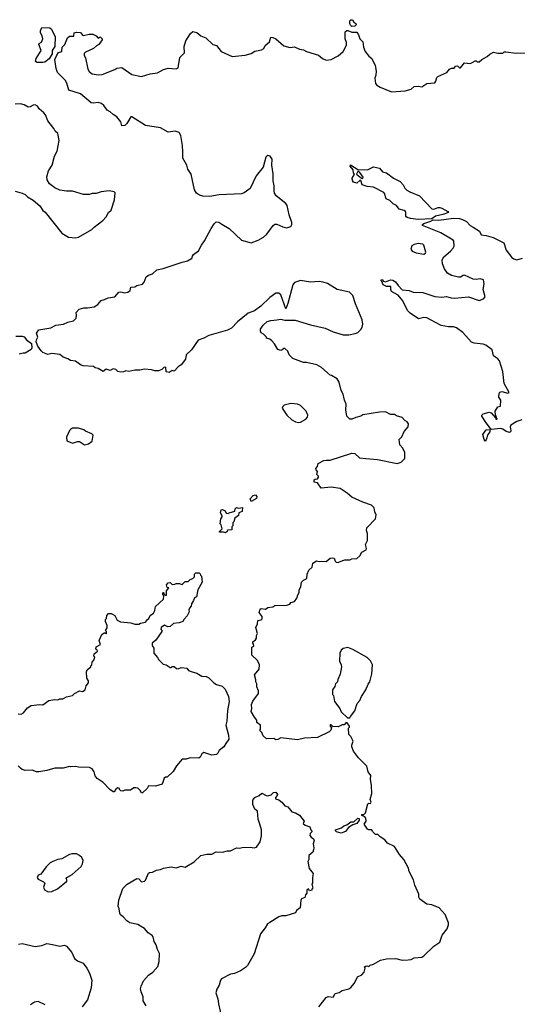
# Model space of a CAD drawing. Extents: x 2087054 to 2277909, y 548907 to 753496.
# Tile 325 of 444: x 2205289 to 2210331, y 688020 to 697988. Entities that reach past the tile are written whole.
import ezdxf

# ---------------------------------------------------------------- set-up
doc = ezdxf.new("R2010")
doc.units = 0

msp = doc.modelspace()

# ---------------------------------------------------------------- linework, layer by layer
at = {"layer": '0CON20XD'}
for points in [[(2208655, 697920), (2208641.7, 697931.7), (2208633.8, 697945), (2208633.3, 697975), (2208645, 697987.5), (2208660, 697985), (2208673.6, 697963.6), (2208695, 697950), (2208697.5, 697935), (2208685, 697923.3), (2208655, 697920)], [(2205465, 697552.5), (2205450, 697565), (2205457.5, 697595), (2205506.2, 697675), (2205482.5, 697735), (2205487.5, 697745), (2205510.7, 697759.3), (2205523.3, 697795), (2205516.7, 697825), (2205500, 697855), (2205500, 697875), (2205515, 697910), (2205595, 697906.2), (2205610.7, 697890.7), (2205648, 697815), (2205644.2, 697715), (2205620, 697675), (2205617.8, 697642.2), (2205587.6, 697592.4), (2205545, 697559.2), (2205525, 697554), (2205465, 697552.5)], [(2208537.7, 692502.3), (2208585, 692520), (2208635, 692520), (2208655, 692530), (2208705, 692532.5), (2208735, 692560), (2208754.1, 692595.9), (2208798.8, 692621.2), (2208803.3, 692635), (2208791.2, 692675), (2208813.9, 692716.1), (2208813.3, 692785), (2208803.8, 692815), (2208806.1, 692843.9), (2208892.5, 692935), (2208902.5, 692975), (2208886.1, 693006.1), (2208879.2, 693045), (2208855, 693072.5), (2208765, 693104.4), (2208653.3, 693155), (2208606.7, 693195), (2208535, 693240), (2208445, 693253.8), (2208343.3, 693245), (2208305, 693300), (2208272.5, 693305), (2208271.7, 693328.3), (2208283, 693337), (2208305, 693340), (2208317.5, 693355), (2208317, 693367), (2208300, 693385), (2208307.5, 693415), (2208291.7, 693431.7), (2208290, 693445), (2208307, 693463), (2208312.5, 693495), (2208370, 693525), (2208395, 693530), (2208435, 693527.5), (2208655, 693600), (2208685, 693596.2), (2208732.7, 693552.7), (2208796, 693544), (2208915, 693534.3), (2209115, 693496.2), (2209155, 693507.5), (2209192.5, 693545), (2209191.2, 693605), (2209170.5, 693650.5), (2209140, 693685), (2209133.6, 693736.4), (2209162.5, 693765), (2209185, 693820), (2209223.6, 693866.4), (2209228.8, 693895), (2209215, 693916.7), (2209190.7, 693930.7), (2209165, 693960), (2209105.9, 693975.9), (2209085, 693990), (2209045, 693992), (2208995, 694016.7), (2208935, 694014), (2208765, 693986.2), (2208745, 693973.8), (2208695, 693962), (2208655, 693943.8), (2208635, 693943.3), (2208604, 693975), (2208592.3, 694037.7), (2208596.7, 694095), (2208578.8, 694135), (2208566.2, 694195), (2208546.2, 694235), (2208527.3, 694317.3), (2208505, 694353.3), (2208450, 694385), (2208435, 694390), (2208346.4, 694466.4), (2208300, 694495), (2208196.4, 694516.4), (2208165, 694517.5), (2208055, 694557.5), (2208020, 694595), (2208005, 694632.5), (2207975, 694657.5), (2207965, 694660), (2207950, 694645), (2207935, 694640), (2207905, 694650), (2207872.5, 694705), (2207845, 694737.5), (2207825, 694752.5), (2207790, 694765), (2207790, 694775), (2207760, 694805), (2207737, 694817), (2207727.5, 694835), (2207730, 694855), (2207755, 694896.7), (2207795, 694932), (2207835, 694944), (2207895, 694947.5), (2207935, 694957.5), (2207975, 694944.2), (2208080, 694945), (2208235, 694898.8), (2208385, 694866), (2208465, 694828.8), (2208565, 694798.8), (2208625, 694798.8), (2208689.3, 694810.7), (2208715, 694822.5), (2208745, 694850), (2208759.2, 694875), (2208764.2, 694905), (2208757.6, 694947.6), (2208690.3, 695109.7), (2208666, 695195), (2208629.1, 695229.1), (2208505, 695257.5), (2208407.4, 695317.4), (2208365, 695329.4), (2208325, 695336.7), (2208235, 695330), (2208135, 695347.1), (2208075, 695325.8), (2208057.1, 695305), (2208007, 695113), (2207985, 695060), (2207935, 695203.3), (2207915, 695220), (2207885, 695220), (2207825, 695176.2), (2207733, 695087), (2207668.3, 695041.7), (2207605, 695016.2), (2207495, 694930), (2207435, 694866), (2207394.4, 694845.6), (2207205, 694790), (2207155, 694763.8), (2207096.4, 694743.6), (2207028.8, 694645), (2206976.7, 694595), (2206967.7, 694552.3), (2206925, 694492.5), (2206895, 694472.5), (2206855, 694430), (2206833, 694437), (2206805, 694417.5), (2206773.6, 694423.6), (2206770, 694465), (2206765, 694470), (2206750, 694465), (2206730, 694445), (2206695, 694432.5), (2206657, 694433), (2206625, 694443.3), (2206555, 694451.2), (2206505, 694440), (2206455, 694440), (2206395, 694426.7), (2206365, 694432.5), (2206341.7, 694421.7), (2206315, 694420), (2206285, 694427.5), (2206265, 694447.5), (2206235, 694452.5), (2206205, 694437.5), (2206165, 694450), (2206135, 694427.5), (2206085, 694457.5), (2206055, 694462.5), (2206036.4, 694476.4), (2205932.7, 694482.7), (2205904.3, 694494.3), (2205855, 694530), (2205805, 694537.5), (2205775.9, 694555.9), (2205730.5, 694570.5), (2205695, 694598.8), (2205615, 694606.7), (2205575, 694597.5), (2205525, 694620), (2205506.7, 694635), (2205473, 694683), (2205456.2, 694725), (2205458.8, 694745), (2205473.3, 694775), (2205460, 694815), (2205485, 694846.7), (2205605, 694868), (2205654.2, 694895.8), (2205735, 694904), (2205775.9, 694924.1), (2205835, 694938.8), (2205861.2, 694965), (2205866.7, 694995), (2205860, 695025), (2205891.7, 695058.3), (2205938.3, 695071.7), (2205975, 695070), (2206045, 695082), (2206081.2, 695105), (2206115, 695146.2), (2206150, 695155), (2206185, 695172.5), (2206255, 695183.3), (2206295, 695227.5), (2206315, 695233.3), (2206355, 695223.3), (2206385, 695227.5), (2206410, 695245), (2206415, 695280), (2206455, 695282.5), (2206475, 695297.5), (2206535, 695310), (2206549.5, 695330.5), (2206570, 695385), (2206595, 695402.5), (2206633.6, 695416.4), (2206677.5, 695455), (2206742, 695468), (2206937.1, 695532.9), (2206990, 695545), (2207021.7, 695568.3), (2207035, 695570), (2207040, 695595), (2207050.7, 695609.3), (2207101.7, 695648.3), (2207131.2, 695705), (2207162.7, 695747.3), (2207229.2, 695875), (2207258.3, 695921.7), (2207278.3, 695941.7), (2207308.3, 695938.3), (2207335.9, 695915.9), (2207413, 695873), (2207535, 695757.1), (2207635, 695728.6), (2207705, 695754.2), (2207758.8, 695785), (2207792, 695815), (2207855.8, 695904.2), (2207874.1, 695915.9), (2207895, 695916.7), (2207955, 695890), (2207995, 695882), (2208035, 695893.3), (2208046.4, 695913.6), (2208046.7, 695935), (2208020.7, 696010.7), (2208000, 696105), (2207985.9, 696125.9), (2207886.7, 696205), (2207872, 696232), (2207866.7, 696255), (2207868.8, 696305), (2207857.7, 696357.7), (2207857.9, 696427.9), (2207844.2, 696515), (2207847.5, 696575), (2207826.7, 696605), (2207805, 696611.2), (2207792.9, 696607.1), (2207784, 696595), (2207755, 696493.3), (2207685, 696406), (2207625, 696280), (2207565, 696233.3), (2207535, 696225.5), (2207310, 696215), (2207215, 696198.8), (2207145, 696202.5), (2207112, 696212), (2207082.4, 696232.4), (2207061.4, 696265), (2207025.8, 696425), (2206992.5, 696475), (2206981.2, 696515), (2206943.1, 696585), (2206942.4, 696647.6), (2206938.9, 696715), (2206920.6, 696815), (2206905, 696845.7), (2206865, 696857.5), (2206795, 696847.8), (2206715, 696894.4), (2206565, 696916.2), (2206425, 697002.5), (2206415, 697002.5), (2206374.1, 696935.9), (2206355, 696916.7), (2206325, 696912.5), (2206313.3, 696955), (2206273.2, 697003.2), (2206235, 697026.2), (2206205, 697056.2), (2206175, 697071.2), (2206140.3, 697120.3), (2206118.7, 697138.7), (2206085, 697149.2), (2206035, 697141.2), (2206015, 697144.2), (2205905, 697237.5), (2205786.2, 697275), (2205766.7, 697345), (2205751.2, 697375), (2205673.2, 697453.2), (2205660, 697495), (2205645.5, 697585), (2205665, 697630), (2205684.2, 697655.8), (2205716.7, 697665), (2205720.5, 697709.5), (2205747.5, 697735), (2205773.3, 697805), (2205795, 697821.2), (2205838.3, 697821.7), (2205840, 697855), (2205865, 697862.5), (2205905, 697857.5), (2205925, 697830), (2205935, 697827.5), (2205995, 697842.5), (2206031.7, 697841.7), (2206063, 697823), (2206085, 697800), (2206105, 697812.5), (2206126.2, 697795), (2206125, 697782.5), (2206091.2, 697735), (2206067.3, 697722.7), (2206037.5, 697695), (2205955, 697658.8), (2205943.8, 697645), (2205943.9, 697623.9), (2205955, 697600), (2205980, 697485), (2205995, 697462), (2206025, 697440.8), (2206085, 697430), (2206126.4, 697433.6), (2206255, 697482.5), (2206275, 697497.5), (2206325, 697502.5), (2206425, 697433.3), (2206523.6, 697413.6), (2206611.7, 697438.3), (2206685, 697450), (2206745, 697482.5), (2206760, 697485), (2206795, 697496.7), (2206875, 697490), (2206895, 697500), (2206912.5, 697605), (2206959.3, 697650.7), (2206956.2, 697715), (2206973.3, 697775), (2207020.7, 697849.3), (2207045, 697867.5), (2207085, 697857.5), (2207125, 697823.8), (2207175, 697802.5), (2207245, 697737.5), (2207285, 697727.5), (2207330, 697665), (2207443.6, 697613.6), (2207575, 697626.7), (2207635, 697646.7), (2207671.2, 697668.8), (2207737.7, 697682.3), (2207763, 697697), (2207777.5, 697725), (2207820, 697765), (2207835, 697810), (2207855, 697807.5), (2207885, 697792.5), (2207965, 697723.3), (2208025, 697706.2), (2208075, 697712), (2208125, 697690), (2208165, 697684), (2208195, 697667.1), (2208315, 697628.1), (2208356.2, 697595), (2208395, 697577.1), (2208445, 697584.4), (2208515, 697621.4), (2208568, 697665), (2208600.5, 697729.5), (2208602, 697755), (2208586, 697795), (2208587.5, 697865), (2208605, 697877.5), (2208615, 697877.5), (2208655, 697861.2), (2208705, 697860), (2208722, 697835), (2208736, 697795), (2208764.4, 697765), (2208770.9, 697710.9), (2208790, 697665), (2208825, 697618.8), (2208856.2, 697595), (2208890, 697525), (2208900, 697465), (2208897.1, 697425), (2208887.5, 697395), (2208893, 697343), (2208908.8, 697325), (2208941.2, 697305), (2209055, 697255.8), (2209195, 697268), (2209255.9, 697284.1), (2209285, 697312.5), (2209325, 697313.8), (2209365, 697306.2), (2209415, 697341.2), (2209495, 697347.5), (2209506.4, 697363.6), (2209516.4, 697403.6), (2209525, 697412.5), (2209618.3, 697451.7), (2209645, 697487.5), (2209665, 697497.5), (2209691.7, 697498.3), (2209705, 697517.5), (2209725, 697520), (2209745, 697500), (2209755, 697500), (2209795, 697550), (2209855, 697542.5), (2209905, 697570), (2209915, 697570), (2209925, 697560), (2209945, 697560), (2209970, 697585), (2210026.1, 697613.9), (2210051.7, 697638.3), (2210090.7, 697659.3), (2210135, 697650), (2210185, 697650), (2210198.3, 697661.7), (2210215, 697663.3), (2210317.7, 697647.7), (2210409.5, 697650.5)], [(2205245, 696253.3), (2205315, 696232.5), (2205345, 696217.5), (2205367.5, 696195), (2205425, 696160), (2205495, 696102.5), (2205525, 696057.5), (2205548.8, 696038.8), (2205716.1, 695826.1), (2205785, 695786.7), (2205855, 695780), (2205885, 695787.5), (2206020, 695865), (2206045, 695886.7), (2206131.2, 695955), (2206165, 695993.3), (2206188, 696035), (2206215, 696058.8), (2206251.4, 696165), (2206256.2, 696235), (2206245, 696243.8), (2206195, 696254.2), (2206115, 696244.4), (2206065, 696228.1), (2206025, 696227.1), (2205995, 696217.1), (2205935, 696216.2), (2205825, 696250), (2205765, 696250.8), (2205695, 696260.8), (2205646.7, 696285), (2205592.5, 696325), (2205567.9, 696367.9), (2205563.4, 696396.6), (2205582.5, 696457.5), (2205618.5, 696515), (2205643.4, 696606.6), (2205668.6, 696655), (2205689.2, 696765), (2205676.1, 696836.1), (2205649.2, 696859.2), (2205635, 696886.7), (2205575.7, 696965), (2205549.4, 697025), (2205534.6, 697044.6), (2205488, 697085), (2205470.9, 697110.9), (2205446.7, 697125), (2205425, 697122.9), (2205395, 697105.6), (2205375, 697102.5), (2205335.3, 697125.3), (2205297.2, 697137.2), (2205245, 697131.4)], [(2209325, 695966.2), (2209250, 695975), (2209216.4, 695986.4), (2209200, 695995), (2209202.5, 696035), (2209197.5, 696045), (2209185, 696057.5), (2209135, 696070), (2209107.5, 696105), (2209074.2, 696124.2), (2209038.8, 696158.8), (2209003.3, 696175), (2208993.9, 696193.9), (2208990, 696225), (2208978.8, 696238.8), (2208875, 696292.5), (2208808.3, 696298.3), (2208760, 696315), (2208745, 696360), (2208735, 696360), (2208706.4, 696333.6), (2208672.7, 696342.7), (2208660.5, 696360.5), (2208657, 696383), (2208680, 696425), (2208672.5, 696435), (2208667, 696467), (2208637.5, 696505), (2208641.7, 696518.3), (2208715, 696470), (2208813, 696467), (2208875, 696496.7), (2208935, 696483.3), (2208965, 696448.8), (2209007, 696437), (2209075, 696383.8), (2209145, 696348), (2209175, 696316.2), (2209190.9, 696280.9), (2209212.4, 696262.4), (2209243.2, 696243.2), (2209340, 696205), (2209465, 696071.2), (2209485, 696070), (2209530, 696085), (2209545, 696086.2), (2209565, 696078), (2209627, 696047), (2209632.5, 696035), (2209576.7, 696015), (2209501.2, 695998.8), (2209465, 695972), (2209325, 695966.2)], [(2208765, 696380), (2208770, 696395), (2208735, 696440), (2208725, 696450), (2208715, 696450), (2208700, 696425), (2208751.7, 696381.7), (2208765, 696380)], [(2210375, 693936.7), (2210325, 693918.8), (2210265, 693882.5), (2210258.8, 693865), (2210266.7, 693825), (2210262.5, 693815), (2210250.7, 693809.3), (2210217.3, 693817.3), (2210185, 693843.3), (2210165, 693850), (2210065, 693837.5), (2210008.8, 693915), (2209970, 693975), (2209970, 693985), (2209983.6, 693996.4), (2210045, 694013.3), (2210066.4, 694006.4), (2210108.3, 693958.3), (2210113.6, 693943.6), (2210127.5, 693942.5), (2210108.3, 693988.3), (2210107.5, 694025), (2210135, 694070), (2210160, 694075), (2210162.5, 694135), (2210143.8, 694165), (2210145.8, 694205), (2210155, 694217.5), (2210175, 694222.5), (2210235, 694206.7), (2210246.7, 694213.3), (2210196, 694305), (2210185.7, 694425), (2210149.2, 694535), (2210134, 694555), (2210089.5, 694585), (2210075, 694644.2), (2210013.2, 694693.2), (2209985, 694702.8), (2209895, 694712.8), (2209865, 694723.8), (2209779.7, 694819.7), (2209715, 694867.5), (2209685, 694877.7), (2209635, 694878.2), (2209560.3, 694890.3), (2209457, 694947), (2209415, 694968), (2209385, 694973.8), (2209330, 694960), (2209246.2, 695015), (2209218, 695045), (2209170, 695140), (2209125, 695200), (2209057.5, 695235), (2209050, 695255), (2209050, 695285), (2209005, 695286), (2208973, 695303), (2208958.3, 695338.3), (2208950, 695345), (2208950, 695355), (2208965, 695357.5), (2208971.7, 695341.7), (2208995, 695333.8), (2209045, 695354.2), (2209070.3, 695350.3), (2209096.7, 695335), (2209123.3, 695295), (2209165, 695252.5), (2209236.4, 695246.4), (2209275, 695230), (2209375, 695226.7), (2209495, 695183.8), (2209565, 695177.5), (2209613.6, 695186.4), (2209662.3, 695172.3), (2209695, 695170), (2209835, 695182), (2209945, 695146.2), (2209988.8, 695161.2), (2210006.4, 695183.6), (2209984.4, 695255), (2209994.5, 695315), (2209986.7, 695353.3), (2209955, 695365.6), (2209915, 695358.8), (2209885, 695361.5), (2209795, 695400), (2209781.2, 695398.8), (2209755, 695382.2), (2209735, 695381.8), (2209665, 695396.5), (2209625, 695422.9), (2209594.4, 695465), (2209574.4, 695515), (2209568.9, 695555), (2209585, 695587.1), (2209655, 695645.7), (2209680.6, 695675), (2209690, 695695), (2209688, 695745), (2209680, 695755), (2209555, 695829.1), (2209371.2, 695905), (2209371.2, 695915), (2209383.3, 695925), (2209455, 695946.7), (2209479.7, 695960.3), (2209535, 695956.7), (2209685, 695979.1), (2209745, 695975.4), (2209776.7, 695965), (2209815, 695944.2), (2209853.6, 695903.6), (2209883.3, 695886.7), (2209947, 695847), (2209965, 695811.2), (2210015, 695803.3), (2210085, 695782), (2210195, 695730), (2210218, 695655), (2210275, 695581.2), (2210295, 695566), (2210325, 695556.2), (2210385, 695573.3)], [(2209385, 695612.5), (2209400, 695625), (2209402.5, 695635), (2209383.3, 695705), (2209375, 695716.7), (2209325, 695723.3), (2209285, 695713.3), (2209261.7, 695698.3), (2209252.5, 695665), (2209264.2, 695644.2), (2209305, 695626.2), (2209385, 695612.5)], [(2205250, 694785), (2205313.6, 694783.6), (2205335, 694777.5), (2205358.3, 694748.3), (2205409.5, 694709.5), (2205413, 694667), (2205405, 694650), (2205345, 694612.5), (2205325, 694612.5), (2205285, 694600)], [(2208115, 693910), (2208135, 693913.8), (2208187.7, 693942.3), (2208205.9, 693964.1), (2208208.8, 693985), (2208193.3, 694025), (2208135, 694083.3), (2208105, 694096), (2208035, 694101.2), (2207970, 694085), (2207955, 694072.5), (2207950, 694055), (2207996.2, 693985), (2208045, 693936.7), (2208085, 693916), (2208115, 693910)], [(2205945, 693683.8), (2205985.9, 693694.1), (2206025, 693720), (2206035, 693780), (2206020, 693795), (2205955, 693822.5), (2205940, 693835), (2205885, 693852.5), (2205825, 693852.5), (2205807, 693843), (2205795, 693830), (2205765, 693760), (2205767.5, 693725), (2205825, 693700), (2205875, 693716.7), (2205895, 693716.2), (2205945, 693683.8)], [(2210005, 693722.5), (2209995, 693737.5), (2209983, 693787), (2210015, 693836.2), (2210047.5, 693837.5), (2210057, 693827), (2210053.3, 693815), (2210031.4, 693788.6), (2210015.5, 693734.5), (2210005, 693722.5)], [(2207635, 693110), (2207623, 693137), (2207655, 693170), (2207677, 693177), (2207691.7, 693161.7), (2207688.3, 693141.7), (2207635, 693110)], [(2207375, 692792.5), (2207355, 692800), (2207315, 692800), (2207312.5, 692805), (2207340, 692835), (2207330, 692875), (2207320, 692885), (2207327.5, 692935), (2207340, 692955), (2207340, 692965), (2207322.5, 692995), (2207330, 693025), (2207345, 693030), (2207370, 693015), (2207381.7, 692991.7), (2207405, 692990), (2207413, 692997), (2207468.3, 693011.7), (2207473, 693037), (2207485, 693050), (2207505, 693042.5), (2207548.3, 693048.3), (2207545, 693010), (2207510, 692995), (2207505, 692970), (2207468.3, 692941.7), (2207460, 692905), (2207450, 692895), (2207450, 692865), (2207440, 692855), (2207438.3, 692821.7), (2207395, 692820), (2207390, 692805), (2207375, 692792.5)], [(2208321.2, 687995), (2208395, 688088.8), (2208415, 688098), (2208465, 688092.5), (2208485, 688128.8), (2208525, 688140), (2208555, 688158.8), (2208625, 688176.7), (2208645, 688190), (2208680, 688235), (2208712.3, 688297.7), (2208755, 688316.7), (2208778.8, 688345), (2208790, 688385), (2208780, 688395), (2208793, 688407), (2208805, 688410), (2208825, 688402.5), (2208840, 688415), (2208875, 688426.7), (2208945, 688466.2), (2209005, 688478.8), (2209100, 688485), (2209165, 688466.2), (2209225, 688468.8), (2209255, 688473.8), (2209285, 688489.2), (2209365, 688498.8), (2209385, 688510), (2209485, 688610), (2209545, 688650), (2209569.3, 688720.7), (2209620, 688785), (2209633.3, 688825), (2209633.3, 688845), (2209600.7, 688930.7), (2209540, 688995), (2209465, 689025.8), (2209412.5, 689035), (2209343.3, 689085), (2209333.3, 689105), (2209332.5, 689135), (2209293.8, 689225), (2209278.8, 689278.8), (2209233.8, 689365), (2209227.7, 689397.7), (2209182, 689485), (2209138.8, 689535), (2209087.7, 689617.7), (2209015, 689652.5), (2208990, 689685), (2208940, 689715), (2208918.3, 689738.3), (2208895, 689740), (2208865, 689770), (2208857, 689787), (2208825, 689787.5), (2208813.6, 689793.6), (2208780, 689845), (2208800, 689875), (2208796.7, 689905), (2208785, 689917.5), (2208755, 689930), (2208755, 689940), (2208777, 689943), (2208791.7, 689958.3), (2208815, 690050), (2208825, 690057.5), (2208845, 690052.5), (2208850, 690065), (2208840, 690095), (2208856.2, 690155), (2208854.2, 690235), (2208842.3, 690297.7), (2208846.2, 690335), (2208821.2, 690375), (2208805, 690430), (2208722, 690515), (2208672.1, 690582.1), (2208655.8, 690625), (2208656, 690645), (2208668.8, 690685), (2208645, 690730), (2208623, 690753), (2208620, 690815), (2208630, 690825), (2208630, 690835), (2208608.3, 690868.3), (2208595, 690870), (2208575, 690850), (2208555, 690850), (2208515, 690827.5), (2208462.5, 690832.5), (2208445, 690850), (2208435, 690850), (2208433.3, 690835), (2208447.5, 690817.5), (2208442.5, 690795), (2208425, 690777.5), (2208305, 690720), (2208175, 690714), (2208105, 690698), (2207935, 690716.7), (2207905, 690701.2), (2207885, 690698.8), (2207865, 690710), (2207788.3, 690708.3), (2207755, 690737.5), (2207742.5, 690772.5), (2207720, 690795), (2207730, 690805), (2207730, 690845), (2207691.7, 690871.7), (2207692.5, 690895), (2207667, 690927), (2207633.8, 690985), (2207641.2, 691015), (2207638, 691055), (2207650.3, 691089.7), (2207707.5, 691165), (2207707.5, 691195), (2207693.6, 691233.6), (2207692.5, 691265), (2207683, 691283), (2207682.5, 691305), (2207667.5, 691355), (2207716.7, 691413.3), (2207717.5, 691455), (2207712.5, 691475), (2207695, 691502.5), (2207640, 691555), (2207640, 691635), (2207660, 691645), (2207657, 691667), (2207650, 691675), (2207651.7, 691688.3), (2207679.3, 691710.7), (2207687.5, 691725), (2207687, 691753), (2207697.5, 691775), (2207683.3, 691835), (2207699.3, 691870.7), (2207703, 691907), (2207735, 691912.5), (2207746.4, 691923.6), (2207746.7, 691945), (2207717, 691987), (2207725, 692020), (2207735, 692027.5), (2207779.3, 692020.7), (2207803, 692037), (2207855, 692042.5), (2207875, 692057.5), (2207995, 692060), (2208025, 692070), (2208035, 692087.5), (2208075, 692097.5), (2208098.3, 692131.7), (2208107.5, 692165), (2208121.7, 692188.3), (2208120, 692215), (2208137.5, 692245), (2208145, 692292.5), (2208165, 692313.3), (2208198.3, 692331.7), (2208202.5, 692375), (2208220, 692415), (2208252.5, 692445), (2208260, 692485), (2208295, 692510), (2208325, 692502.5), (2208345, 692507.5), (2208395, 692502.5), (2208433.9, 692536.1), (2208455, 692541.2), (2208475, 692537.5), (2208486.7, 692505), (2208496.1, 692496.1), (2208515, 692494), (2208537.7, 692502.3)], [(2205275, 690962), (2205305, 690956.2), (2205329.7, 690970.3), (2205367.9, 691022.1), (2205405, 691045.8), (2205495, 691056), (2205525, 691050), (2205585, 691096), (2205645, 691106.7), (2205675, 691102.5), (2205695, 691112.5), (2205725, 691113.3), (2205765, 691132.5), (2205825, 691147.5), (2205845, 691167.5), (2205895, 691192.5), (2205925, 691187.5), (2205952.5, 691205), (2205962.5, 691245), (2205987.5, 691275), (2205987.5, 691295), (2205970.7, 691320.7), (2205966.7, 691385), (2205973.9, 691406.1), (2206010, 691435), (2206010, 691445), (2206020, 691455), (2206022.5, 691485), (2206040, 691505), (2206050, 691535), (2206040, 691545), (2206043, 691567), (2206077.5, 691595), (2206075, 691610), (2206060, 691615), (2206065, 691640), (2206107, 691663), (2206093, 691703), (2206120, 691765), (2206145, 691780), (2206155, 691780), (2206165, 691770), (2206170, 691775), (2206170, 691795), (2206160, 691805), (2206175, 691830), (2206176.4, 691853.6), (2206157.5, 691895), (2206160, 691915), (2206170, 691925), (2206173, 691957), (2206190, 691975), (2206215, 691977.5), (2206255, 691957.5), (2206278.3, 691908.3), (2206310.7, 691890.7), (2206415, 691883.3), (2206455, 691867.5), (2206495, 691867.5), (2206515, 691880), (2206565, 691887.5), (2206583.6, 691916.4), (2206597.5, 691925), (2206610, 691955), (2206645, 691980), (2206660, 692005), (2206663.9, 692046.1), (2206745, 692120), (2206750, 692155), (2206740, 692165), (2206740, 692185), (2206745, 692190), (2206750, 692185), (2206750, 692175), (2206761.7, 692161.7), (2206778.3, 692161.7), (2206777.5, 692205), (2206800, 692235), (2206785, 692240), (2206777.5, 692265), (2206793.6, 692286.4), (2206815, 692290), (2206835, 692270), (2206861.7, 692271.7), (2206875, 692280), (2206905, 692280), (2206935, 692270), (2206965, 692300), (2206995, 692300), (2207015, 692320), (2207045, 692330), (2207061.7, 692348.3), (2207060, 692375), (2207072.5, 692387.5), (2207107.5, 692387.5), (2207118.3, 692378.3), (2207120, 692365), (2207130, 692355), (2207137.5, 692295), (2207093.8, 692216.2), (2207080, 692145), (2207060, 692135), (2207051.7, 692108.3), (2207030, 692075), (2207025, 692050), (2207008.3, 692031.7), (2207002.5, 692015), (2207006.4, 691993.6), (2206987, 691953), (2206955, 691920), (2206942.5, 691895), (2206905, 691881.2), (2206846.4, 691873.6), (2206815, 691843.8), (2206791.7, 691841.7), (2206755, 691856.7), (2206722.5, 691835), (2206718.3, 691818.3), (2206730, 691805), (2206730, 691795), (2206667.5, 691705), (2206633, 691677), (2206633, 691653), (2206650, 691625), (2206647.5, 691575), (2206685, 691532.5), (2206698.3, 691508.3), (2206743, 691463), (2206775, 691456.7), (2206815, 691430), (2206825, 691430), (2206835, 691440), (2206855, 691440), (2206878.3, 691418.3), (2206895, 691417.5), (2206925, 691430), (2206981.7, 691421.7), (2207000.7, 691400.7), (2207025, 691387.5), (2207085, 691371.2), (2207135, 691341.2), (2207177, 691337), (2207205, 691323.8), (2207256.7, 691275), (2207285, 691257.5), (2207339.7, 691239.7), (2207370.5, 691210.5), (2207403.3, 691135), (2207410, 691085), (2207393.8, 690995), (2207388.8, 690885), (2207376.7, 690845), (2207406.2, 690745), (2207406.7, 690705), (2207379.3, 690660.7), (2207357.5, 690625), (2207310.7, 690589.3), (2207298.3, 690561.7), (2207285, 690550), (2207235, 690543.3), (2207155, 690567.5), (2207134, 690556), (2207118.3, 690521.7), (2207105, 690511.2), (2207015, 690516.7), (2206975, 690500), (2206935, 690500), (2206877, 690433), (2206845, 690377.5), (2206785, 690320), (2206765, 690320), (2206751.7, 690308.3), (2206733, 690247), (2206665, 690227.5), (2206595, 690230), (2206580, 690205), (2206535, 690160), (2206525, 690160), (2206510, 690185), (2206486.4, 690206.4), (2206465, 690212.5), (2206445, 690212.5), (2206411.7, 690188.3), (2206355, 690187.5), (2206335, 690177.5), (2206315, 690180), (2206300, 690195), (2206300, 690205), (2206285, 690210), (2206263.6, 690196.4), (2206248.3, 690171.7), (2206235, 690170), (2206202.5, 690195), (2206136.4, 690266.4), (2206073.3, 690305), (2206055, 690332.5), (2206043.6, 690373.6), (2206025, 690402.5), (2205996.1, 690416.1), (2205885, 690420), (2205855, 690427.5), (2205805, 690422.5), (2205795, 690427.5), (2205730.7, 690409.3), (2205645, 690411.2), (2205564.2, 690385.8), (2205485, 690374), (2205460, 690375), (2205415, 690391.2), (2205345, 690388), (2205316.1, 690396.1), (2205299.2, 690409.2), (2205275, 690433.3)], [(2208635, 690920), (2208640, 690935), (2208685, 690990), (2208707.5, 691065), (2208736.1, 691093.9), (2208752.5, 691135), (2208797.5, 691205), (2208819.3, 691260.7), (2208837.5, 691285), (2208856.7, 691365), (2208862.5, 691455), (2208845, 691497.5), (2208810.7, 691530.7), (2208665, 691612.5), (2208615, 691632.5), (2208565, 691622.5), (2208547.5, 691605), (2208532.5, 691575), (2208530, 691495), (2208547, 691457), (2208550, 691435), (2208537, 691363), (2208513, 691307), (2208510, 691285), (2208490, 691265), (2208481.7, 691238.3), (2208460, 691205), (2208460, 691155), (2208470, 691145), (2208480, 691085), (2208532.5, 691015), (2208545, 690980), (2208611.7, 690921.7), (2208635, 690920)], [(2206571.2, 688005), (2206541.2, 688055), (2206538.8, 688095), (2206518.8, 688145), (2206513.8, 688175), (2206518.8, 688205), (2206542.7, 688257.3), (2206596.1, 688313.9), (2206637.5, 688345), (2206687.7, 688402.3), (2206701.2, 688455), (2206706.2, 688535), (2206684, 688575), (2206671.7, 688621.7), (2206652.5, 688655), (2206641.7, 688701.7), (2206632.5, 688715), (2206592.5, 688745), (2206555, 688787.5), (2206515, 688812.5), (2206485, 688826.7), (2206405, 688846.2), (2206375, 688863.8), (2206338.8, 688905), (2206312, 688925), (2206303, 688943), (2206295.8, 688985), (2206288, 689015), (2206294, 689075), (2206335, 689193.3), (2206376.7, 689235), (2206475, 689292), (2206495, 689290), (2206525, 689261.2), (2206554.1, 689265.9), (2206565, 689277.5), (2206595, 689347.5), (2206605, 689353.3), (2206635, 689357.1), (2206675, 689377.5), (2206715.7, 689384.3), (2206745, 689397.5), (2206825, 689412.5), (2206875, 689402), (2206925, 689418), (2206965, 689408.8), (2207057.9, 689462.1), (2207125, 689525.8), (2207185, 689541.2), (2207235, 689538.8), (2207280, 689565), (2207345, 689561.2), (2207395, 689573.3), (2207426.4, 689573.6), (2207485, 689602.5), (2207515, 689600), (2207545, 689608), (2207625, 689611.2), (2207665, 689604.3), (2207687.8, 689612.2), (2207726.7, 689665), (2207740, 689725), (2207740, 689785), (2207723.8, 689843.8), (2207707, 689893), (2207697.5, 689975), (2207672.5, 689995), (2207653, 690043), (2207653, 690087), (2207670, 690115), (2207715, 690132.5), (2207743.6, 690156.4), (2207785, 690132.5), (2207805, 690130), (2207838.3, 690141.7), (2207860, 690165), (2207885, 690166.2), (2207900, 690145), (2207897, 690133), (2207880, 690115), (2207881.7, 690101.7), (2207915, 690090), (2207946.4, 690066.4), (2207975, 690030), (2208005, 690017.5), (2208047, 689967), (2208085, 689960), (2208122.5, 689935), (2208170, 689875), (2208161.7, 689851.7), (2208183, 689833), (2208230, 689815), (2208237.5, 689785), (2208250, 689775), (2208250, 689765), (2208231.7, 689748.3), (2208228.3, 689728.3), (2208240.7, 689710.7), (2208266.4, 689696.4), (2208273, 689683), (2208262.5, 689645), (2208270, 689605), (2208267.5, 689585), (2208258.3, 689561.7), (2208220, 689525), (2208220, 689485), (2208210, 689465), (2208221.2, 689395), (2208263, 689343), (2208256.7, 689305), (2208257.5, 689245), (2208250, 689235), (2208260, 689195), (2208250, 689185), (2208250, 689175), (2208225, 689170), (2208215, 689187.5), (2208200, 689175), (2208200, 689145), (2208183.3, 689126.7), (2208178.3, 689101.7), (2208145, 689087.5), (2208137.5, 689075), (2208132.5, 688997.5), (2208095, 688970), (2208082.5, 688945), (2207985, 688916.2), (2207943.8, 688916.2), (2207915, 688906.7), (2207822.3, 688847.7), (2207801.2, 688835), (2207776.8, 688793.2), (2207730, 688735), (2207665, 688530), (2207598.8, 688411.2), (2207578.3, 688391.7), (2207525, 688360), (2207467, 688333), (2207425, 688323.8), (2207335, 688278.8), (2207324, 688265), (2207308.8, 688215), (2207286.1, 688173.9), (2207276.2, 688135), (2207296, 688075), (2207302, 688025), (2207338.8, 687875)], [(2208545, 689753.8), (2208500, 689765), (2208490, 689775), (2208490, 689785), (2208550, 689805), (2208573.9, 689826.1), (2208603.6, 689836.4), (2208644.2, 689865.8), (2208675, 689868.8), (2208715, 689903.3), (2208729.3, 689899.3), (2208730, 689885), (2208705, 689850), (2208665, 689836.7), (2208619.3, 689810.7), (2208589.3, 689770.7), (2208545, 689753.8)], [(2205577, 689157), (2205615, 689162.5), (2205672.3, 689187.7), (2205765, 689263.3), (2205770, 689275), (2205760, 689295), (2205767.5, 689305), (2205820, 689335), (2205912.5, 689415), (2205926.4, 689443.6), (2205932.5, 689475), (2205917.5, 689505), (2205895, 689527.5), (2205865, 689542.5), (2205817, 689543), (2205795, 689537.5), (2205715, 689492.5), (2205675, 689486.7), (2205625, 689466.7), (2205598.3, 689451.7), (2205558.3, 689411.7), (2205505, 689337.5), (2205475, 689327.5), (2205466.7, 689305), (2205476, 689286), (2205530.5, 689260.5), (2205543.3, 689245), (2205531.2, 689205), (2205540.5, 689180.5), (2205577, 689157)], [(2205278.3, 688628.3), (2205315, 688636.7), (2205445, 688603.8), (2205515, 688616.2), (2205565, 688636.7), (2205623.3, 688626.7)], [(2205623.3, 688626.7), (2205695, 688610), (2205745, 688617.5), (2205765, 688610), (2205817.5, 688545), (2205843.3, 688485), (2205875, 688461.2), (2205932.5, 688435), (2205971.2, 688385), (2205998, 688335), (2206020, 688265), (2206013, 688187), (2205978, 688065), (2205921.2, 687995)], [(2205547.5, 688015), (2205475, 688047.5), (2205438.3, 688041.7), (2205400, 688015)]]:
    msp.add_lwpolyline(points, dxfattribs=at)

doc.saveas('drawing.dxf')
